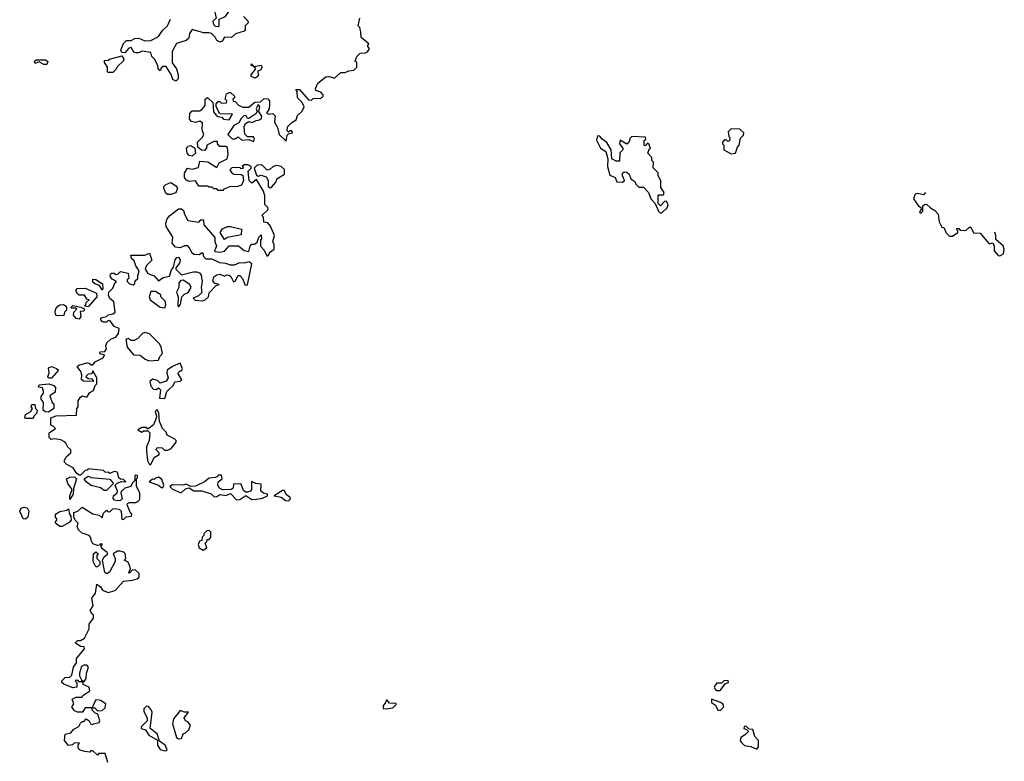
# Model space of a CAD drawing. Extents: x 2380107 to 2585170, y 384273 to 546161.
# Tile 288 of 331: x 2532457 to 2538893, y 487820 to 492665. Entities that reach past the tile are written whole.
import ezdxf

# ---------------------------------------------------------------- set-up
doc = ezdxf.new("R2010")
doc.units = 0

msp = doc.modelspace()

# ---------------------------------------------------------------- linework, layer by layer
at = {"layer": '0CON05XD'}
for points in [[(2533755, 492620), (2533760, 492625), (2533761.7, 492668.3), (2533803, 492687), (2533827.5, 492725), (2533827.5, 492745), (2533820, 492755), (2533805, 492766.7), (2533765, 492780), (2533750, 492775), (2533732.5, 492715), (2533740, 492675), (2533720, 492655), (2533723.6, 492633.6), (2533735, 492622.5), (2533755, 492620)], [(2533026.2, 489043.8), (2533013.6, 489053.6), (2532997.5, 489135), (2533006.7, 489153.3), (2533032.5, 489175), (2533027.5, 489185), (2532991.7, 489211.7), (2532990, 489225), (2532998.3, 489238.3), (2532985, 489240), (2532978.3, 489231.7), (2532965, 489230), (2532935, 489240), (2532923, 489263), (2532921.7, 489281.7), (2532910, 489295), (2532865, 489310), (2532841.7, 489331.7), (2532832.5, 489355), (2532840, 489375), (2532820, 489395), (2532810, 489415), (2532810, 489445), (2532836.1, 489453.9), (2532865, 489480), (2532935, 489437.5), (2532977, 489427), (2532995, 489410), (2533005, 489440), (2533025, 489460), (2533031.7, 489451.7), (2533045, 489450), (2533065, 489470), (2533075, 489472.5), (2533106.4, 489466.4), (2533120, 489455), (2533125, 489400), (2533138.3, 489401.7), (2533153, 489417), (2533188.3, 489421.7), (2533190, 489435), (2533178.3, 489448.3), (2533160, 489495), (2533162.5, 489505), (2533175, 489510), (2533215, 489510), (2533235, 489522.5), (2533242.5, 489535), (2533241.2, 489575), (2533220, 489615), (2533220, 489665), (2533227, 489673), (2533227, 489687), (2533215, 489690), (2533210, 489685), (2533210, 489655), (2533195, 489640), (2533183.3, 489615), (2533145, 489603.8), (2533123.3, 489585), (2533118.8, 489575), (2533126, 489534), (2533115, 489523.3), (2533095, 489521.2), (2533077, 489527), (2533067.5, 489537.5), (2533070, 489555), (2533093.3, 489575), (2533096.7, 489585), (2533080, 489625), (2533093, 489637), (2533123, 489647), (2533150, 489645), (2533135, 489660), (2533115, 489662.5), (2533105, 489672.5), (2533095, 489710), (2533075, 489712.5), (2533045, 489700), (2533037, 489707), (2533015, 489710), (2533005, 489720), (2532905, 489730), (2532898.3, 489721.7), (2532885, 489720), (2532855, 489690), (2532845, 489690), (2532830.7, 489700.7), (2532806.4, 489736.4), (2532765, 489760), (2532750, 489775), (2532750, 489785), (2532760.7, 489809.3), (2532790, 489835), (2532790, 489855), (2532771.7, 489871.7), (2532759.3, 489899.3), (2532745, 489910), (2532725, 489920), (2532685, 489927.5), (2532662.5, 489922.5), (2532650, 489935), (2532650, 489965), (2532690, 489995), (2532678.3, 490008.3), (2532660, 490015), (2532660, 490065), (2532695, 490077.5), (2532828.3, 490081.7), (2532830, 490125), (2532840, 490135), (2532840, 490175), (2532853, 490197), (2532865, 490207.5), (2532895, 490200), (2532915, 490230), (2532938.3, 490241.7), (2532950, 490275), (2532960, 490285), (2532960, 490325), (2532935, 490370), (2532928.3, 490351.7), (2532905, 490350), (2532890, 490335), (2532905, 490320), (2532928.3, 490318.3), (2532938.3, 490301.7), (2532873, 490303), (2532860, 490315), (2532862.5, 490345), (2532857, 490367), (2532831.7, 490398.3), (2532843, 490407), (2532895, 490422.5), (2532911.7, 490421.7), (2532925, 490410), (2532935, 490410), (2532950.8, 490429.2), (2533002.5, 490455), (2533010, 490475), (2532985, 490480), (2532980, 490485), (2532982.5, 490495), (2533012.5, 490497.5), (2533023.3, 490515), (2533020, 490535), (2533027, 490553), (2533055, 490580), (2533085, 490590), (2533102.5, 490615), (2533107.5, 490647.5), (2533075, 490660), (2533048.3, 490698.3), (2533035, 490700), (2533025, 490690), (2533005, 490690), (2532995, 490692.5), (2532986.7, 490705), (2532987.5, 490715), (2532995, 490720), (2533023.3, 490726.7), (2533035, 490737.5), (2533067, 490743), (2533080, 490755), (2533072.5, 490822.5), (2533045, 490842.5), (2533037.5, 490865), (2533040, 490885), (2533065, 490910), (2533081.7, 490948.3), (2533090, 490955), (2533060.7, 490970.7), (2533050, 490985), (2533047.5, 490995), (2533055, 491010), (2533075, 491010), (2533085, 491000), (2533098.3, 491001.7), (2533115, 491020), (2533165, 491010), (2533170, 490975), (2533160, 490965), (2533160, 490955), (2533175, 490940), (2533197.5, 490932.5), (2533208.3, 490941.7), (2533211.7, 490958.3), (2533230, 490975), (2533228.3, 490991.7), (2533237.5, 491025), (2533216.2, 491056.2), (2533205, 491090), (2533187.5, 491105), (2533183, 491127), (2533275, 491127.5), (2533305, 491140), (2533320, 491095), (2533285, 491060), (2533277.5, 491035), (2533295, 491007.5), (2533335, 490992.5), (2533365, 490960), (2533395, 490980), (2533435, 490990), (2533448.3, 491031.7), (2533461.7, 491048.3), (2533473.2, 491096.8), (2533485, 491112), (2533495, 491113.8), (2533505.8, 491095.8), (2533502, 491075), (2533477.5, 491045), (2533477.5, 491035), (2533515, 490997.5), (2533591.7, 491018.3), (2533615, 491018.8), (2533631.7, 491011.7), (2533643.3, 490995), (2533650, 490955), (2533642.5, 490915), (2533647, 490883), (2533625, 490860), (2533590, 490845), (2533603, 490833), (2533651.7, 490828.3), (2533670, 490835), (2533690, 490855), (2533695, 490880), (2533741.7, 490928.3), (2533760, 490935), (2533731.7, 490941.7), (2533718.3, 490958.3), (2533726.7, 490985), (2533745, 490998.8), (2533765, 491003.3), (2533795, 490990), (2533811.7, 490998.3), (2533825, 490996.7), (2533837.5, 490987.5), (2533855, 490952.5), (2533865, 490957.5), (2533885, 490993.3), (2533895, 490993.8), (2533914, 490975), (2533931.7, 490931.7), (2533946.4, 490933.6), (2533975, 491070), (2533955, 491082.5), (2533925, 491073.8), (2533893.6, 491076.4), (2533858.3, 491061.7), (2533835, 491062), (2533805, 491073.3), (2533765, 491077.5), (2533715, 491100), (2533675, 491100), (2533660, 491115), (2533655, 491140), (2533645, 491140), (2533631.7, 491128.3), (2533595, 491130), (2533581.7, 491141.7), (2533567.5, 491175), (2533555, 491187.5), (2533533, 491187), (2533505, 491173.8), (2533475, 491180), (2533452.5, 491205), (2533457.5, 491245), (2533413.3, 491313.3), (2533412.5, 491335), (2533420, 491365), (2533437, 491383), (2533495, 491430), (2533515, 491430), (2533528.3, 491418.3), (2533533.3, 491395), (2533555, 491353.3), (2533627.5, 491342.5), (2533641.7, 491358.3), (2533658.3, 491358.3), (2533660, 491325), (2533731.7, 491241.7), (2533732.5, 491215), (2533742.5, 491185), (2533730, 491155), (2533735, 491150), (2533765, 491146.7), (2533795, 491152.5), (2533825, 491187.5), (2533887, 491187), (2533925, 491157.5), (2533955, 491150), (2533962.5, 491185), (2533975, 491197.5), (2533991.7, 491198.3), (2534008.3, 491211.7), (2534020, 491245), (2534035, 491260), (2534037.5, 491235), (2534030, 491225), (2534030, 491185), (2534055, 491160), (2534071.7, 491121.7), (2534078.3, 491121.7), (2534090, 491135), (2534090, 491145), (2534120, 491165), (2534120, 491195), (2534112.5, 491215), (2534122.5, 491255), (2534096, 491316), (2534078.3, 491338.3), (2534051.7, 491341.7), (2534050, 491375), (2534040, 491385), (2534080, 491425), (2534078.3, 491438.3), (2534058.3, 491458.3), (2534060, 491515), (2534050, 491545), (2534005, 491620), (2533975, 491597.5), (2533956.7, 491615), (2533950, 491675), (2533970, 491695), (2533970, 491705), (2533947, 491717), (2533925, 491717.5), (2533910, 491705), (2533920, 491695), (2533905, 491690), (2533897.5, 491697.5), (2533845, 491700), (2533830, 491685), (2533842.5, 491665), (2533857.5, 491655), (2533905, 491653.8), (2533916.4, 491646.4), (2533920.8, 491615), (2533905.7, 491584.3), (2533875, 491573.8), (2533833.9, 491576.1), (2533791.7, 491558.3), (2533785, 491550), (2533755, 491550), (2533745, 491560), (2533725, 491560), (2533715, 491570), (2533695, 491570), (2533685, 491577.5), (2533628.3, 491578.3), (2533605, 491612.5), (2533565, 491607.5), (2533547, 491617), (2533533.3, 491635), (2533533, 491663), (2533553.9, 491696.1), (2533585, 491687.5), (2533625, 491700), (2533635, 491740), (2533687, 491737), (2533745, 491700), (2533760.7, 491729.3), (2533813, 491757), (2533820, 491785), (2533815, 491830), (2533805, 491837.5), (2533765, 491837.5), (2533750, 491855), (2533750, 491870), (2533725, 491870), (2533680, 491845), (2533677.5, 491825), (2533665, 491810), (2533645, 491812.5), (2533621.7, 491831.7), (2533620, 491865), (2533650, 491895), (2533660, 491915), (2533650, 491945), (2533651.7, 491991.7), (2533635, 492002.5), (2533605, 491993.8), (2533579.3, 491999.3), (2533566.7, 492015), (2533568.3, 492051.7), (2533585, 492070), (2533635, 492070), (2533649.3, 492080.7), (2533670, 492105), (2533670, 492145), (2533685, 492157.5), (2533720, 492125), (2533723, 492063), (2533741.7, 492041.7), (2533753, 492033), (2533778.3, 492028.3), (2533790, 492015), (2533825, 492010), (2533848.3, 492048.3), (2533765, 492050), (2533740, 492095), (2533740, 492115), (2533755, 492130), (2533765, 492130), (2533775, 492120), (2533808.3, 492121.7), (2533810, 492135), (2533800, 492145), (2533808.3, 492181.7), (2533825, 492190), (2533835, 492190), (2533860, 492165), (2533860, 492155), (2533850, 492145), (2533851.7, 492131.7), (2533865, 492130), (2533887, 492107), (2533915, 492092.5), (2533955, 492092.5), (2533993, 492127), (2534031.7, 492128.3), (2534055, 492150), (2534078.3, 492148.3), (2534090, 492135), (2534090, 492115), (2534087, 492083), (2534070, 492055), (2534085, 492047.5), (2534111.7, 492051.7), (2534126.2, 492036.2), (2534122.5, 491995), (2534141.7, 491961.7), (2534152.5, 491915), (2534198.3, 491871.7), (2534205, 491910), (2534215, 491920), (2534240, 491925), (2534235, 491940), (2534225, 491940), (2534215, 491930), (2534205, 491940), (2534207.5, 491965), (2534235, 491992.5), (2534265, 492010), (2534271.7, 492038.3), (2534303, 492067), (2534316.7, 492095), (2534303, 492123), (2534272.5, 492155), (2534270, 492195), (2534261.7, 492208.3), (2534285, 492210), (2534345, 492142.5), (2534365, 492140), (2534375, 492150), (2534427, 492153), (2534440, 492165), (2534440, 492175), (2534425, 492192.5), (2534393.3, 492203.3), (2534390, 492215), (2534405, 492250), (2534458.3, 492291.7), (2534483, 492293), (2534515, 492282.5), (2534555, 492320), (2534585, 492320), (2534608.3, 492331.7), (2534640, 492335), (2534660, 492355), (2534660, 492385), (2534650, 492395), (2534660, 492425), (2534683, 492447), (2534715, 492447.5), (2534730, 492455), (2534742.5, 492475), (2534730, 492495), (2534738.3, 492508.3), (2534688.3, 492548.3), (2534687.5, 492585), (2534680, 492615), (2534670, 492625), (2534680, 492675)], [(2533920, 492685), (2533948.3, 492658.3), (2533950, 492645), (2533930, 492625), (2533931.7, 492598.3), (2533925, 492590), (2533866.4, 492573.6), (2533841.7, 492548.3), (2533795, 492550), (2533780, 492525), (2533765, 492517.5), (2533745, 492530), (2533735, 492550), (2533710, 492575), (2533695, 492580), (2533658.3, 492578.3), (2533585, 492600), (2533567.5, 492575), (2533562.5, 492545), (2533545, 492530), (2533480.7, 492509.3), (2533453, 492457), (2533453, 492383), (2533482.5, 492345), (2533492.5, 492305), (2533491.7, 492278.3), (2533477, 492263), (2533457.5, 492275), (2533446.7, 492306.7), (2533415, 492360), (2533395, 492360), (2533381.7, 492348.3), (2533375, 492330), (2533361.7, 492341.7), (2533360, 492365), (2533337, 492407), (2533320, 492425), (2533315, 492450), (2533255, 492460), (2533235, 492447.5), (2533215, 492447.5), (2533203.6, 492453.6), (2533185, 492482.5), (2533170.7, 492479.3), (2533145, 492447.5), (2533125, 492450), (2533117.5, 492465), (2533135, 492510), (2533155, 492530), (2533185, 492530), (2533208.3, 492541.7), (2533235, 492543.3), (2533275, 492527.5), (2533315, 492530), (2533363.9, 492556.1), (2533390, 492595), (2533422.5, 492625), (2533441.7, 492668.3)], [(2533065, 492320), (2533035, 492320), (2533030, 492325), (2533030, 492355), (2533010, 492385), (2533011.7, 492398.3), (2533035, 492400), (2533043, 492407), (2533125, 492430), (2533136.4, 492406.4), (2533132.5, 492395), (2533095, 492360), (2533085, 492340), (2533065, 492320)], [(2532635, 492372.5), (2532615, 492373.3), (2532585, 492390), (2532558.3, 492378.3), (2532552.5, 492395), (2532565, 492402.5), (2532625, 492403.3), (2532641.7, 492391.7), (2532635, 492372.5)], [(2533995, 492282.5), (2533970, 492295), (2533970, 492305), (2534000, 492345), (2533990, 492360), (2533970, 492365), (2533972.5, 492377.5), (2533990, 492360), (2534035, 492367.5), (2534042.5, 492355), (2534030, 492335), (2534011.7, 492328.3), (2534017.5, 492305), (2534009.3, 492290.7), (2533995, 492282.5)], [(2533985, 491870), (2533992.5, 491885), (2533985, 491900), (2533945, 491900), (2533927.5, 491917.5), (2533923.3, 491965), (2533933.6, 491986.4), (2533955, 492000), (2533977, 491993), (2534003, 492007), (2534025, 492010), (2534038.3, 492021.7), (2534040, 492035), (2534020, 492065), (2534027.5, 492097.5), (2534015, 492110), (2534002.5, 492085), (2534010, 492065), (2533999.3, 492050.7), (2533955, 492020), (2533945, 492020), (2533936.4, 492036.4), (2533925, 492040), (2533905, 492020), (2533889.3, 491990.7), (2533857, 491973), (2533817.5, 491915), (2533845, 491887.5), (2533865, 491887.5), (2533885, 491900), (2533908.3, 491878.3), (2533955, 491882.5), (2533985, 491870)], [(2536655, 491402.5), (2536690, 491435), (2536696.4, 491456.4), (2536685, 491480), (2536671.7, 491478.3), (2536645, 491450), (2536630, 491465), (2536630, 491515), (2536635, 491520), (2536665, 491520), (2536670, 491535), (2536648.3, 491568.3), (2536647.5, 491615), (2536630, 491645), (2536630, 491665), (2536598.3, 491698.3), (2536600, 491735), (2536590, 491745), (2536590, 491765), (2536563, 491793), (2536571.7, 491818.3), (2536580, 491825), (2536570, 491855), (2536561.7, 491858.3), (2536545, 491840), (2536540, 491845), (2536540, 491875), (2536550, 491885), (2536548.3, 491898.3), (2536458.3, 491901.7), (2536448.3, 491891.7), (2536438.3, 491861.7), (2536425, 491852.5), (2536381.7, 491878.3), (2536377.5, 491855), (2536400, 491825), (2536400, 491815), (2536380, 491795), (2536378.3, 491741.7), (2536355, 491740), (2536327.5, 491755), (2536322.5, 491815), (2536295, 491862.5), (2536263.6, 491883.6), (2536250, 491905), (2536233.6, 491906.4), (2536228.3, 491878.3), (2536252.5, 491825), (2536287.5, 491805), (2536302.5, 491755), (2536300, 491705), (2536315, 491650), (2536350, 491635), (2536360, 491605), (2536396.4, 491603.6), (2536410, 491615), (2536397.5, 491645), (2536398.3, 491661.7), (2536408.3, 491671.7), (2536425, 491670), (2536440, 491655), (2536452.5, 491625), (2536478.3, 491608.3), (2536485, 491590), (2536505, 491570), (2536535, 491570), (2536566.7, 491536.7), (2536582.5, 491495), (2536610, 491465), (2536632.5, 491415), (2536643.9, 491403.9), (2536655, 491402.5)], [(2537108.3, 491788.3), (2537135, 491793.3), (2537148.3, 491831.7), (2537160, 491845), (2537168.3, 491891.7), (2537188.3, 491911.7), (2537190, 491925), (2537165, 491950), (2537108.3, 491951.7), (2537088.3, 491931.7), (2537093, 491903), (2537100, 491895), (2537097, 491873), (2537085, 491870), (2537075, 491880), (2537065, 491880), (2537050, 491865), (2537050, 491855), (2537060, 491845), (2537060, 491815), (2537108.3, 491788.3)], [(2533585, 491772.5), (2533565, 491777.5), (2533552.3, 491792.3), (2533546.1, 491823.9), (2533555, 491838.8), (2533575, 491843.3), (2533602.5, 491825), (2533607, 491793), (2533585, 491772.5)], [(2534095, 491567.5), (2534105, 491572.5), (2534133.3, 491605), (2534137.5, 491625), (2534187.5, 491655), (2534187.3, 491687.3), (2534167, 491707), (2534137.7, 491712.3), (2534114.1, 491705.9), (2534095, 491687.5), (2534075, 491682.5), (2534045, 491712.5), (2534035, 491717.5), (2534010, 491715), (2533990, 491695), (2534005, 491650), (2534015, 491642.5), (2534035, 491650), (2534068.6, 491638.6), (2534081.2, 491615), (2534080, 491575), (2534095, 491567.5)], [(2533445, 491522.5), (2533423, 491523), (2533411.7, 491531.7), (2533400, 491565), (2533400, 491575), (2533411.7, 491588.3), (2533445, 491602.5), (2533475, 491582.5), (2533487.5, 491565), (2533476.4, 491533.6), (2533445, 491522.5)], [(2538377.8, 491535.4), (2538365, 491520), (2538325, 491530), (2538310, 491525), (2538300, 491495), (2538330.7, 491450.7), (2538348.3, 491438.3), (2538350, 491425), (2538345, 491420), (2538340, 491405), (2538348.3, 491401.7), (2538360, 491415), (2538361.7, 491448.3), (2538371.7, 491458.3), (2538385, 491460), (2538410, 491435), (2538439.3, 491419.3), (2538461.2, 491395), (2538467.5, 491345), (2538485, 491310), (2538498.3, 491308.3), (2538513, 491273), (2538535, 491250), (2538555, 491250), (2538590, 491275), (2538590, 491285), (2538580, 491295), (2538585, 491300), (2538595, 491300), (2538605, 491290), (2538635, 491287.5), (2538645, 491290), (2538665, 491310), (2538675, 491310), (2538691.7, 491271.7), (2538735, 491270), (2538795, 491200), (2538818.3, 491208.3), (2538827.5, 491185), (2538827.5, 491155), (2538853.6, 491123.6), (2538865, 491122.5), (2538887.5, 491135), (2538893.3, 491165), (2538885, 491187.5), (2538838.3, 491228.3), (2538837.5, 491255), (2538831.3, 491278)], [(2533795, 491230), (2533766.7, 491275), (2533781.7, 491298.3), (2533815, 491314), (2533833.9, 491313.9), (2533906.1, 491296.1), (2533905, 491260), (2533815, 491242.5), (2533795, 491230)], [(2532995, 490900), (2532978.3, 490928.3), (2532948.3, 490938.3), (2532935, 490950), (2532935, 490970), (2532955, 490967.5), (2532998.3, 490938.3), (2533000, 490905), (2532995, 490900)], [(2533495, 490790), (2533507.5, 490805), (2533517.5, 490855), (2533535, 490872.5), (2533558.3, 490881.7), (2533577.5, 490915), (2533570, 490935), (2533525, 490963.3), (2533509.3, 490960.7), (2533497.5, 490945), (2533496.7, 490915), (2533482.5, 490885), (2533493.3, 490855), (2533490, 490795), (2533495, 490790)], [(2532905, 490790), (2532880, 490795), (2532890, 490805), (2532891.7, 490818.3), (2532910, 490835), (2532895, 490840), (2532880, 490865), (2532846.2, 490866.2), (2532833.6, 490873.6), (2532823.8, 490893.8), (2532831.3, 490908.7), (2532885, 490910), (2532958.3, 490878.3), (2532960, 490855), (2532905, 490790)], [(2533405, 490782.5), (2533412.5, 490805), (2533407, 490827), (2533380, 490855), (2533378.3, 490868.3), (2533345, 490890), (2533315, 490890), (2533302.5, 490855), (2533310, 490835), (2533375, 490787.5), (2533405, 490782.5)], [(2532705, 490730), (2532693.3, 490735), (2532687.5, 490755), (2532693.3, 490775), (2532705, 490793.3), (2532718.3, 490801.7), (2532743.3, 490803.3), (2532756.7, 490796.7), (2532762.5, 490785), (2532761.7, 490768.3), (2532750, 490755), (2532745, 490732.5), (2532705, 490730)], [(2532845, 490707.5), (2532825, 490712.5), (2532807.5, 490735), (2532810, 490755), (2532830, 490775), (2532825, 490780), (2532795, 490780), (2532790, 490785), (2532805, 490797.5), (2532857, 490787), (2532880, 490775), (2532875, 490760), (2532851.7, 490758.3), (2532857, 490727), (2532845, 490707.5)], [(2533303, 490437), (2533365, 490440), (2533372.5, 490465), (2533390, 490485), (2533382.5, 490525), (2533372.5, 490545), (2533305, 490612.5), (2533275, 490622.5), (2533260, 490615), (2533228.3, 490581.7), (2533205, 490570), (2533185, 490570), (2533165, 490582.5), (2533150, 490575), (2533160, 490525), (2533200, 490475), (2533245, 490472.5), (2533276.4, 490446.4), (2533303, 490437)], [(2533405, 490190), (2533417.5, 490235), (2533460, 490275), (2533471.7, 490298.3), (2533507, 490303), (2533517, 490313), (2533490, 490355), (2533505, 490370), (2533515, 490370), (2533520, 490385), (2533505, 490420), (2533455, 490400), (2533420, 490375), (2533417.5, 490355), (2533427.5, 490325), (2533415, 490302.5), (2533375, 490290), (2533357, 490307), (2533325, 490317.5), (2533308.3, 490301.7), (2533315, 490270), (2533330.7, 490250.7), (2533351.7, 490248.3), (2533365, 490260), (2533377.5, 490247.5), (2533371.7, 490191.7), (2533405, 490190)], [(2532665, 490323.3), (2532645, 490323.3), (2532640, 490335), (2532650, 490355), (2532645, 490390), (2532665, 490400), (2532697, 490387), (2532710, 490375), (2532665, 490323.3)], [(2532645, 490100), (2532623, 490103), (2532610, 490115), (2532612.5, 490165), (2532596.7, 490185), (2532596.4, 490203.6), (2532613.3, 490225), (2532613.3, 490235), (2532605, 490260), (2532580, 490265), (2532585, 490280), (2532646.4, 490286.4), (2532680, 490275), (2532691.7, 490261.7), (2532688.3, 490231.7), (2532653.3, 490206.7), (2532670, 490165), (2532680, 490155), (2532680, 490125), (2532645, 490100)], [(2532545, 490060), (2532495, 490060), (2532490, 490065), (2532493.6, 490086.4), (2532530, 490105), (2532540, 490125), (2532532.5, 490135), (2532535, 490150), (2532555, 490150), (2532560, 490125), (2532570, 490115), (2532567, 490093), (2532550, 490075), (2532545, 490060)], [(2533315, 489760), (2533335.9, 489804.1), (2533367.5, 489825), (2533367.5, 489835), (2533348.8, 489855), (2533355, 489870), (2533387, 489867), (2533403, 489853), (2533425, 489852.5), (2533446.4, 489863.6), (2533480, 489905), (2533480, 489915), (2533470, 489925), (2533421.7, 489951.7), (2533415, 489970), (2533390, 489995), (2533370.7, 490040.7), (2533366.2, 490095), (2533355, 490117.5), (2533343.3, 490105), (2533350, 490075), (2533347.5, 490055), (2533331.7, 490018.3), (2533295, 489990), (2533285, 490000), (2533255, 490000), (2533230, 489985), (2533255, 489970), (2533265, 489980), (2533295, 489980), (2533307, 489967), (2533302.5, 489915), (2533286.7, 489875), (2533286.4, 489846.4), (2533292.5, 489785), (2533305, 489760), (2533315, 489760)], [(2532785, 489530), (2532783.8, 489555), (2532800, 489595), (2532770.8, 489635), (2532763.3, 489665), (2532785, 489676.7), (2532815, 489677.5), (2532827.5, 489665), (2532808.3, 489601.7), (2532806.7, 489565), (2532785, 489530)], [(2533008.3, 489588.3), (2532985, 489606.7), (2532925, 489622.5), (2532891.2, 489645), (2532877.5, 489665), (2532905, 489682.5), (2532925, 489673.8), (2533045, 489662.5), (2533070, 489635), (2533025, 489590), (2533008.3, 489588.3)], [(2533385, 489607.5), (2533395, 489613.3), (2533400, 489625), (2533385, 489660), (2533367, 489677), (2533345, 489670), (2533335, 489660), (2533325, 489662.5), (2533302.5, 489645), (2533364, 489624), (2533385, 489607.5)], [(2533875, 489527.5), (2533895, 489530), (2533935, 489556.7), (2533975, 489530), (2534005, 489533.3), (2534045, 489538.8), (2534077.5, 489555), (2534076.7, 489565), (2534051.1, 489571.1), (2534032.5, 489585), (2534035, 489630), (2534000, 489635), (2533971.7, 489648.3), (2533972.5, 489595), (2533965.6, 489584.4), (2533945, 489577.5), (2533935, 489578), (2533920, 489590), (2533905, 489630), (2533893, 489633), (2533855, 489630), (2533852.5, 489605), (2533840, 489595), (2533783.3, 489593.3), (2533763.8, 489603.8), (2533751.4, 489625), (2533753.9, 489646.1), (2533780, 489665), (2533775, 489690), (2533755, 489690), (2533750, 489680), (2533736.7, 489673.3), (2533695, 489670), (2533664.5, 489645.5), (2533605, 489617.8), (2533575, 489615.7), (2533545, 489630), (2533525, 489624), (2533455, 489625.7), (2533437.5, 489615), (2533455, 489598.8), (2533505, 489576.7), (2533515, 489576.7), (2533540.7, 489599.3), (2533565, 489607.5), (2533595, 489586), (2533646.3, 489586.3), (2533707.3, 489567.3), (2533727, 489547), (2533745, 489550), (2533765, 489563.8), (2533805, 489556.2), (2533835, 489568.8), (2533875, 489527.5)], [(2534215, 489522.5), (2534227.5, 489535), (2534222.5, 489545), (2534200, 489560), (2534185, 489590), (2534175, 489590), (2534120, 489555), (2534166.4, 489546.4), (2534195, 489523.3), (2534215, 489522.5)], [(2532495, 489401.2), (2532480, 489405), (2532456.7, 489455), (2532466.1, 489473.9), (2532485, 489481.2), (2532505, 489476.7), (2532516.7, 489455), (2532510, 489415), (2532495, 489401.2)], [(2532735, 489353.3), (2532720, 489355), (2532690, 489375), (2532690, 489385), (2532700, 489395), (2532700, 489405), (2532690, 489415), (2532690, 489435), (2532718.3, 489451.7), (2532765, 489460), (2532775, 489470), (2532782.5, 489435), (2532791.7, 489421.7), (2532792.5, 489395), (2532780.7, 489379.3), (2532735, 489353.3)], [(2533655, 489200), (2533680, 489215), (2533670, 489245), (2533680, 489255), (2533681.7, 489268.3), (2533695, 489270), (2533707, 489283), (2533707, 489317), (2533695, 489327.5), (2533680, 489325), (2533660, 489305), (2533660, 489295), (2533650, 489285), (2533648.3, 489261.7), (2533631.7, 489258.3), (2533623, 489237), (2533630, 489215), (2533655, 489200)], [(2533033, 487813), (2533015, 487870), (2532975, 487870), (2532965, 487860), (2532937, 487887), (2532925, 487890), (2532915, 487880), (2532883, 487883), (2532853, 487893), (2532840, 487905), (2532840, 487925), (2532848.3, 487938.3), (2532815, 487940), (2532801.7, 487928.3), (2532775, 487922.5), (2532750, 487955), (2532753.6, 487996.4), (2532790, 488005), (2532810, 488030), (2532843, 488047), (2532855, 488070), (2532865, 488080), (2532875, 488080), (2532891.7, 488098.3), (2532910, 488085), (2532921.7, 488061.7), (2532935, 488060), (2532940, 488065), (2532977, 488073), (2532980, 488085), (2532967.5, 488127.5), (2532950, 488135), (2532930, 488155), (2532930, 488170), (2532885, 488170), (2532868.3, 488141.7), (2532835, 488140), (2532815, 488150), (2532797.5, 488175), (2532810, 488195), (2532800, 488225), (2532825, 488240), (2532865, 488240), (2532870, 488250), (2532915, 488280), (2532910, 488305), (2532871.7, 488321.7), (2532870, 488340), (2532845, 488340), (2532838.3, 488348.3), (2532825, 488350), (2532820, 488345), (2532830, 488335), (2532830, 488305), (2532805, 488300), (2532745, 488323.3), (2532732.5, 488335), (2532732.5, 488345), (2532755, 488367.5), (2532785, 488370), (2532798.3, 488381.7), (2532807.5, 488435), (2532827, 488463), (2532828.3, 488491.7), (2532880, 488555), (2532878.3, 488568.3), (2532855, 488570), (2532820, 488595), (2532835, 488610), (2532855, 488610), (2532880, 488625), (2532910, 488685), (2532910, 488715), (2532940, 488755), (2532940, 488775), (2532930.7, 488780.7), (2532917.5, 488805), (2532937.5, 488835), (2532927.5, 488885), (2532951.7, 488918.3), (2532961.7, 488978.3), (2532985, 488960), (2532997, 488937), (2533035, 488923.3), (2533080, 488935), (2533135, 488996.7), (2533195, 489002.5), (2533225, 489012.5), (2533237, 489023), (2533237, 489047), (2533211.7, 489071.7), (2533191.7, 489068.3), (2533175, 489050), (2533170, 489055), (2533180, 489075), (2533177.5, 489095), (2533165, 489120), (2533140, 489135), (2533150, 489145), (2533147, 489177), (2533137, 489187), (2533113, 489193), (2533095, 489192.5), (2533067.5, 489175), (2533080, 489145), (2533081.2, 489125), (2533043.3, 489055), (2533026.2, 489043.8)], [(2532965, 489090), (2532955, 489090), (2532937.5, 489125), (2532940, 489175), (2532955, 489187.5), (2532970, 489175), (2532960, 489165), (2532960, 489145), (2532980, 489125), (2532980, 489105), (2532965, 489090)], [(2532875, 488340), (2532891.7, 488358.3), (2532892.5, 488395), (2532907.5, 488435), (2532895, 488447.5), (2532875, 488447.5), (2532860.7, 488439.3), (2532847.5, 488395), (2532848.3, 488378.3), (2532861.7, 488351.7), (2532875, 488340)], [(2537035, 488282.5), (2537071.7, 488328.3), (2537090, 488335), (2537088.3, 488348.3), (2537060, 488345), (2537045, 488330), (2537015, 488330), (2537005, 488320), (2536997.5, 488305), (2537005, 488290), (2537015, 488282.5), (2537035, 488282.5)], [(2532965, 488150), (2532995, 488152.5), (2533015, 488170), (2533020, 488195), (2532985, 488217.5), (2532965, 488222.5), (2532951.7, 488218.3), (2532930, 488170), (2532948.3, 488168.3), (2532965, 488150)], [(2537035, 488152.5), (2537060, 488175), (2537055, 488190), (2537040, 488205), (2536980, 488225), (2536980, 488205), (2537006.4, 488186.4), (2537020, 488155), (2537035, 488152.5)], [(2533405, 487887.5), (2533415, 487890), (2533420, 487895), (2533407.5, 487925), (2533371.7, 487951.7), (2533355, 488000), (2533310, 488035), (2533321.7, 488141.7), (2533317, 488157), (2533298.3, 488178.3), (2533285, 488180), (2533268.3, 488161.7), (2533267.5, 488145), (2533290, 488105), (2533290, 488085), (2533250, 488045), (2533250, 488035), (2533280, 488025), (2533301.7, 487991.7), (2533358.3, 487958.3), (2533357.5, 487925), (2533375, 487897.5), (2533405, 487887.5)], [(2534855, 488162.5), (2534895, 488170), (2534918.3, 488191.7), (2534918.3, 488198.3), (2534875, 488200), (2534858.3, 488218.3), (2534851.7, 488218.3), (2534848.3, 488201.7), (2534832.5, 488185), (2534832.5, 488165), (2534855, 488162.5)], [(2533495, 487967.5), (2533515, 487970), (2533525, 488000), (2533540, 488005), (2533562.5, 488025), (2533572.5, 488055), (2533555, 488077.5), (2533540, 488085), (2533532.5, 488105), (2533560, 488140), (2533535, 488140), (2533505, 488152.5), (2533461.7, 488098.3), (2533456.2, 488065), (2533482.5, 487975), (2533495, 487967.5)], [(2537275, 487900), (2537287.5, 487915), (2537286.4, 487956.4), (2537261.7, 487981.7), (2537248.3, 488028.3), (2537225, 488030), (2537205, 488050), (2537191.7, 488048.3), (2537190, 488035), (2537208.3, 488028.3), (2537220, 488015), (2537202.5, 487995), (2537170, 487975), (2537167.5, 487955), (2537172.5, 487945), (2537194.1, 487924.1), (2537237, 487917), (2537275, 487900)]]:
    msp.add_lwpolyline(points, dxfattribs=at)

doc.saveas('drawing.dxf')
